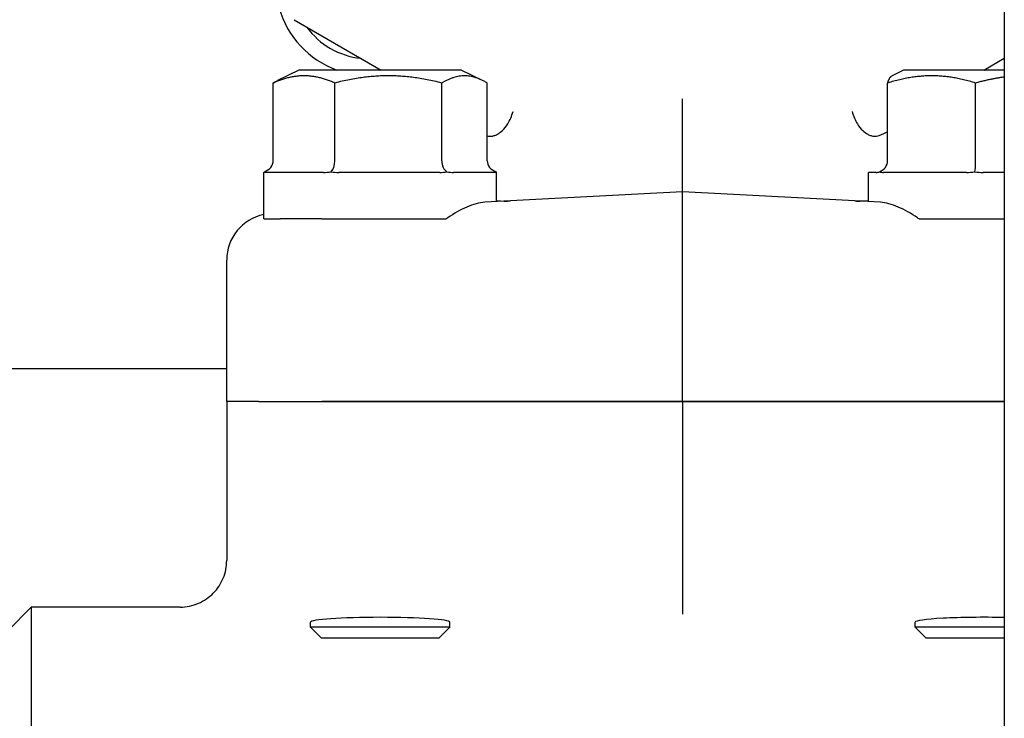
# Model space of a CAD drawing. Header units: inches. Extents: x 18 to 846, y -44 to 561.
# Tile 447 of 637: x 441.46 to 444.11, y 260.27 to 262.14. Entities that reach past the tile are written whole.
import ezdxf

# ---------------------------------------------------------------- set-up
doc = ezdxf.new("R2010")
doc.units = ezdxf.units.IN
doc.header["$LTSCALE"] = 24
doc.header["$MEASUREMENT"] = 0
doc.layers.add('Visible (ANSI)', color=7, linetype='Continuous', lineweight=30)

msp = doc.modelspace()

# ---------------------------------------------------------------- linework, layer by layer
at = {"layer": 'Visible (ANSI)'}
for p, q in [((444.10543, 292.9565), (444.10543, 257.2065)), ((442.19718, 262.14412), (442.43121, 262.009)), ((444.05064, 262.009), (444.10543, 262.04063)), ((442.20968, 262.009), (442.15258, 261.98045)), ((442.64718, 262.009), (442.20968, 262.009)), ((442.64718, 262.009), (442.70427, 261.98045)), ((443.83468, 262.009), (443.80247, 261.9929)), ((444.10543, 262.009), (443.83468, 262.009)), ((442.14085, 261.76525), (442.14085, 261.97404)), ((442.30643, 261.76525), (442.30643, 261.97404)), ((442.59401, 261.76525), (442.59401, 261.97404)), ((442.71601, 261.76525), (442.71601, 261.97404)), ((443.7918, 261.76525), (443.7918, 261.97404)), ((444.02827, 261.76525), (444.02827, 261.97404)), ((443.24093, 261.6815), (443.24093, 261.93185)), ((443.7914, 261.85933), (443.7918, 261.85956)), ((442.11596, 261.734), (442.11593, 261.734)), ((442.11593, 261.609), (442.11593, 261.734)), ((442.27617, 261.734), (442.11991, 261.734)), ((442.58864, 261.734), (442.31724, 261.734)), ((442.74093, 261.734), (442.62576, 261.734)), ((442.74093, 261.6553), (442.74093, 261.734)), ((443.76138, 261.734), (443.74093, 261.734)), ((443.74093, 261.6553), (443.74093, 261.734)), ((444.00369, 261.734), (443.78053, 261.734)), ((444.10543, 261.734), (444.04884, 261.734)), ((443.24093, 261.6815), (442.70921, 261.65364)), ((443.77265, 261.65364), (443.24093, 261.6815)), ((443.24093, 261.5569), (443.24093, 261.6815)), ((442.11593, 261.609), (442.15973, 261.609)), ((442.27125, 261.609), (442.15973, 261.609)), ((442.27125, 261.609), (442.30186, 261.609)), ((442.30186, 261.609), (442.46378, 261.609)), ((442.46378, 261.609), (442.60556, 261.609)), ((443.8763, 261.609), (444.01807, 261.609)), ((444.01807, 261.609), (444.10543, 261.609)), ((443.24093, 261.119), (443.24093, 261.5569)), ((442.01593, 261.119), (442.01593, 261.49866)), ((442.01593, 261.2065), (440.27758, 261.2065)), ((442.01593, 261.119), (442.01593, 260.69144)), ((442.10143, 261.119), (442.01593, 261.119)), ((442.10143, 261.119), (442.01593, 261.119)), ((442.10143, 261.119), (442.27187, 261.119)), ((442.10143, 261.119), (442.27187, 261.119)), ((442.27187, 261.119), (443.24093, 261.119)), ((443.24093, 261.119), (442.27187, 261.119)), ((443.24093, 261.119), (444.10543, 261.119)), ((443.24093, 261.119), (443.24093, 260.67184)), ((444.10543, 261.119), (443.24093, 261.119)), ((443.24093, 260.67184), (443.24093, 260.54708)), ((441.42843, 260.504), (441.49093, 260.5665)), ((441.49093, 260.5665), (441.49093, 258.9715)), ((441.89045, 260.5665), (441.49093, 260.5665)), ((442.24093, 260.51282), (442.24093, 260.52587)), ((442.61593, 260.51282), (442.24093, 260.51282)), ((442.26975, 260.484), (442.24093, 260.51282)), ((442.58711, 260.484), (442.61593, 260.51282)), ((442.61593, 260.51282), (442.61593, 260.52587)), ((443.86593, 260.51282), (443.86593, 260.52587)), ((444.10543, 260.51282), (443.86593, 260.51282)), ((443.89475, 260.484), (443.86593, 260.51282)), ((442.26975, 260.484), (442.58711, 260.484)), ((443.89475, 260.484), (444.10543, 260.484))]:
    msp.add_line(p, q, dxfattribs=at)
msp.add_circle((435.17843, 268.519), 7.5, dxfattribs=at)
for centre, radius, start, end in [((435.17843, 268.519), 7.588, 134.247392, 45.752608), ((442.39718, 262.244), 0.25, 195.89001, 250.05156), ((442.39718, 262.244), 0.20454, 215.75553, 264.24447), ((444.08468, 262.244), 0.20454, 275.75553, 275.82256)]:
    msp.add_arc(centre, radius, start, end, dxfattribs=at)
for centre, major_axis, ratio, start_param, end_param in [((442.10491, 261.76525), (-0.03595, 0), 0.8693335, 1.9174431, 3.1415927), ((442.29118, 261.76525), (0, -0.03125), 0.4879975, 0.3466468, 1.5707963), ((442.6147, 261.76525), (0, -0.03125), 0.662309, 4.712389, 5.9365385), ((442.75195, 261.76525), (-0.03595, 0), 0.8693335, 0, 1.2241495), ((443.7591, 261.76525), (0.0327, 0), 0.9555533, 5.0590358, 6.2831853), ((444.02512, 261.76525), (0, -0.03125), 0.1006388, 0.3466468, 1.5707963), ((442.14141, 261.49871), (-0.12531, -0.00657), 0.9961843, 4.8646945, 6.2310249), ((442.42843, 260.52587), (-0.1875, 0), 0.0699681, 3.1415927, 6.2831853), ((444.05343, 260.52587), (-0.1875, 0), 0.0699681, 4.4313715, 6.2831853)]:
    msp.add_ellipse(centre, major_axis=major_axis, ratio=ratio, start_param=start_param, end_param=end_param, dxfattribs=at)
for points, weights in [([(442.30643, 261.97404), (442.22364, 262.01012), (442.14085, 261.97404)], [1.04422863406, 1.20577136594, 1.04422863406]), ([(442.59401, 261.97404), (442.45022, 262.01012), (442.30643, 261.97404)], [1.04422863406, 1.20577136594, 1.04422863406]), ([(442.71601, 261.97404), (442.65501, 262.01012), (442.59401, 261.97404)], [1.04422863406, 1.20577136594, 1.04422863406]), ([(444.02827, 261.97404), (443.91003, 262.01012), (443.7918, 261.97404)], [1.04422863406, 1.20577136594, 1.04422863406]), ([(443.7918, 261.97404), (443.79751, 261.99042), (443.80247, 261.9929)], [1.04422863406, 1.11183872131, 1.12285543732]), ([(444.10543, 261.98992), (444.06909, 261.9853), (444.02827, 261.97404)], [1.10965574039, 1.08979521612, 1.04422863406]), ([(442.14085, 261.97404), (442.14685, 261.97759), (442.15258, 261.98045)], [1.04422863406, 1.05817173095, 1.06970791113])]:
    msp.add_rational_spline(points, weights, degree=2, dxfattribs=at)
for points, knots in [([(442.71601, 261.83203), (442.71735, 261.83166), (442.71875, 261.83138), (442.72142, 261.83106), (442.72267, 261.83099), (442.72489, 261.83099), (442.72584, 261.83104), (442.72781, 261.83122), (442.72883, 261.83135), (442.73138, 261.8318), (442.73295, 261.83218), (442.73745, 261.83355), (442.74047, 261.8348), (442.74801, 261.83892), (442.75253, 261.8422), (442.76213, 261.85147), (442.76692, 261.85755), (442.77691, 261.87387), (442.78182, 261.88497), (442.78545, 261.89735), (442.7855, 261.8975), (442.78554, 261.89765)], [0.02344438, 0.02344438, 0.02344438, 0.02344438, 0.04878278, 0.04878278, 0.07002342, 0.07002342, 0.08543215, 0.08543215, 0.10127417, 0.10127417, 0.1246126, 0.1246126, 0.16706492, 0.16706492, 0.22849379, 0.22849379, 0.29966244, 0.29966244, 0.39445021, 0.39445021, 0.39562077, 0.39562077, 0.39562077, 0.39562077]), ([(443.69632, 261.89765), (443.69636, 261.8975), (443.6964, 261.89735), (443.70004, 261.88497), (443.70495, 261.87387), (443.71494, 261.85755), (443.71972, 261.85147), (443.72933, 261.8422), (443.73385, 261.83892), (443.74139, 261.8348), (443.74441, 261.83355), (443.74891, 261.83218), (443.75047, 261.8318), (443.75303, 261.83135), (443.75405, 261.83122), (443.75601, 261.83104), (443.75697, 261.83099), (443.75919, 261.83099), (443.76044, 261.83106), (443.76445, 261.83154), (443.76705, 261.83226), (443.76947, 261.83332)], [-0.00127423, -0.00127423, -0.00127423, -0.00127423, 0, 0, 0.10318214, 0.10318214, 0.18065349, 0.18065349, 0.24752251, 0.24752251, 0.29373442, 0.29373442, 0.31913969, 0.31913969, 0.33638468, 0.33638468, 0.35315802, 0.35315802, 0.37627972, 0.37627972, 0.42938271, 0.42938271, 0.42938271, 0.42938271]), ([(442.70921, 261.65364), (442.69503, 261.65289), (442.67856, 261.64835), (442.6442, 261.63358), (442.62629, 261.62334), (442.6086, 261.61115), (442.60709, 261.61009), (442.60556, 261.609)], [0.51027295, 0.51027295, 0.51027295, 0.51027295, 0.67314933, 0.67314933, 0.83782619, 0.83782619, 0.85301482, 0.85301482, 0.85301482, 0.85301482]), ([(443.70379, 261.65724), (443.70925, 261.65696), (443.71555, 261.65705), (443.72826, 261.65735), (443.73435, 261.65752), (443.74093, 261.65764)], [0, 0, 0, 0, 0.11499946, 0.11499946, 0.20535465, 0.20535465, 0.20535465, 0.20535465]), ([(443.8763, 261.609), (443.87477, 261.61009), (443.87325, 261.61115), (443.85557, 261.62334), (443.83766, 261.63358), (443.8033, 261.64835), (443.78683, 261.65289), (443.77265, 261.65364)], [1.42951458, 1.42951458, 1.42951458, 1.42951458, 1.44470322, 1.44470322, 1.60938008, 1.60938008, 1.77225646, 1.77225646, 1.77225646, 1.77225646]), ([(441.89045, 260.5665), (441.89056, 260.5665), (441.89067, 260.5665), (441.8992, 260.56652), (441.90761, 260.56739), (441.92412, 260.57079), (441.93218, 260.57331), (441.95493, 260.58302), (441.96854, 260.59229), (441.9914, 260.61546), (442.00044, 260.62913), (442.01276, 260.65916), (442.01593, 260.67522), (442.01593, 260.69144)], [-0.00081437, -0.00081437, -0.00081437, -0.00081437, 0, 0, 0.06424187, 0.06424187, 0.12843712, 0.12843712, 0.25272368, 0.25272368, 0.37647976, 0.37647976, 0.50008222, 0.50008222, 0.50008222, 0.50008222])]:
    msp.add_open_spline(points, degree=3, knots=knots, dxfattribs=at)
for points in [[(443.76947, 261.83332), (443.77786, 261.83699), (443.78533, 261.84023), (443.7918, 261.84302)], [(442.11596, 261.734), (442.11607, 261.734), (442.11646, 261.73449), (442.11712, 261.73586)], [(442.11712, 261.73586), (442.11779, 261.73449), (442.11876, 261.734), (442.11991, 261.734)], [(442.27617, 261.734), (442.28248, 261.734), (442.28945, 261.73449), (442.29636, 261.73586)], [(442.29636, 261.73586), (442.30327, 261.73449), (442.31049, 261.734), (442.31724, 261.734)], [(442.58864, 261.734), (442.59484, 261.734), (442.60142, 261.73449), (442.60767, 261.73586)], [(442.60767, 261.73586), (442.61391, 261.73449), (442.62016, 261.734), (442.62576, 261.734)], [(442.7409, 261.734), (442.74079, 261.734), (442.7404, 261.73449), (442.73974, 261.73586)], [(443.76138, 261.734), (443.76395, 261.734), (443.76699, 261.73449), (443.77021, 261.73586)], [(443.77021, 261.73586), (443.77343, 261.73449), (443.77701, 261.734), (443.78053, 261.734)], [(444.00369, 261.734), (444.01083, 261.734), (444.0186, 261.73449), (444.02619, 261.73586)], [(444.02619, 261.73586), (444.03379, 261.73449), (444.04161, 261.734), (444.04884, 261.734)], [(442.74093, 261.65764), (442.75591, 261.65737), (442.76833, 261.65673), (442.77806, 261.65724)]]:
    msp.add_open_spline(points, degree=3, dxfattribs=at)

doc.saveas('drawing.dxf')
